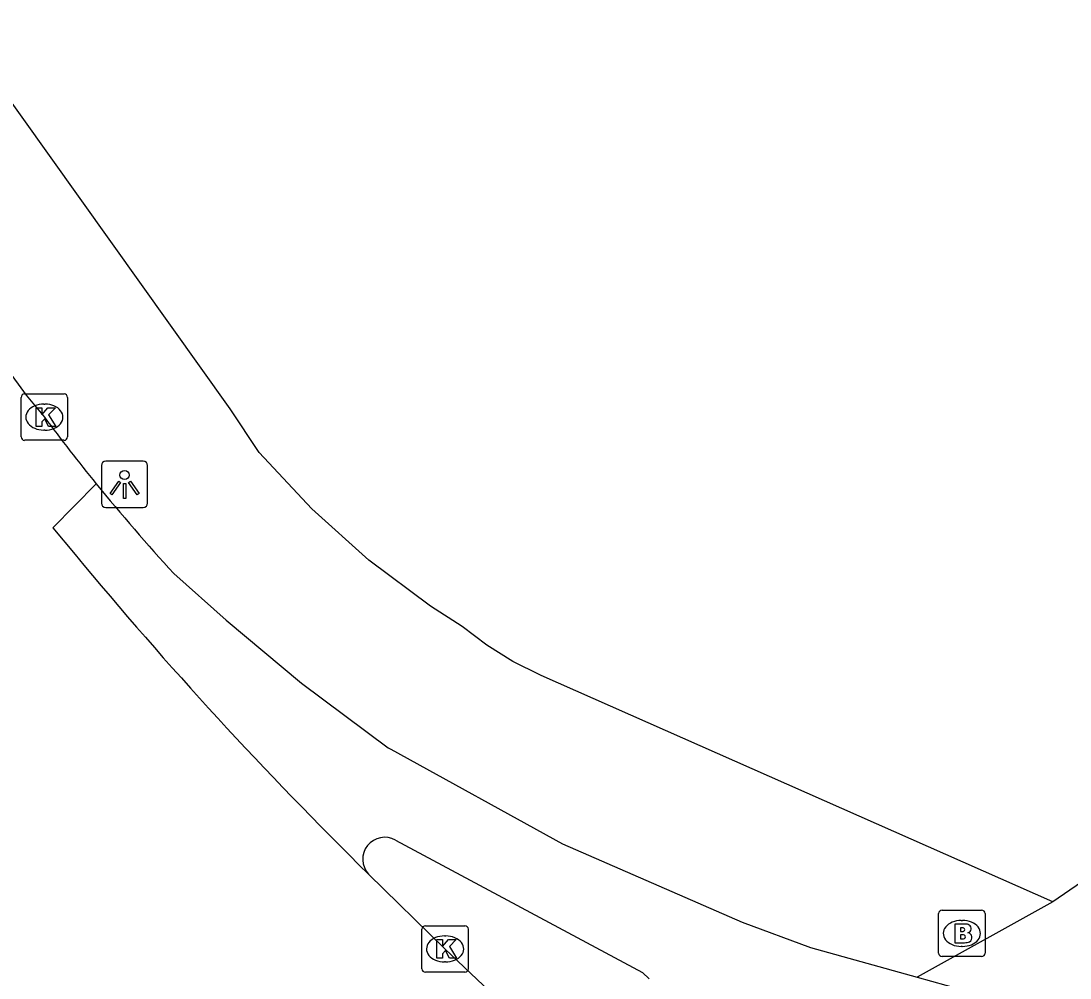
# Model space of a CAD drawing. Extents: x 157466 to 158888, y 383063 to 384677.
# Drawn here: x 158069.41 to 158092.02, y 383318.18 to 383338.81 of the extents above; entities that cross this region are included whole.
import ezdxf

# ---------------------------------------------------------------- set-up
doc = ezdxf.new("R2010")
doc.units = 0
for name, color, linetype in [('IMGEO_Brandkraan', 7, 'Continuous'), ('IMGEO_Fietspad_gesloten', 7, 'Continuous'), ('IMGEO_Kolk', 7, 'Continuous'), ('IMGEO_Lichtpunt', 7, 'Continuous'), ('IMGEO_Rijbaan_lokaal_gesloten', 7, 'Continuous'), ('IMGEO_Voetpad_open', 7, 'Continuous')]:
    doc.layers.add(name, color=color, linetype=linetype)

msp = doc.modelspace()

# ---------------------------------------------------------------- linework, layer by layer
at = {"layer": 'IMGEO_Brandkraan'}
for p, q in [((158089.263, 383319.641), (158090.115, 383319.641)), ((158089.188, 383318.715), (158089.188, 383319.567)), ((158089.676, 383319.421), (158089.701, 383319.421)), ((158090.189, 383319.567), (158090.189, 383318.715)), ((158089.699, 383318.861), (158089.674, 383318.861)), ((158090.115, 383318.641), (158089.263, 383318.641))]:
    msp.add_line(p, q, dxfattribs=at)
for points in [[(158089.263, 383319.641), (158090.115, 383319.641)], [(158089.188, 383318.715), (158089.188, 383319.567)], [(158090.189, 383319.567), (158090.189, 383318.715)], [(158089.536, 383319.341), (158089.536, 383318.941), (158089.749, 383318.941)], [(158089.767, 383319.341), (158089.536, 383319.341)], [(158089.715, 383319.26), (158089.661, 383319.26), (158089.661, 383319.184)], [(158089.661, 383319.184), (158089.714, 383319.184)], [(158089.723, 383319.108), (158089.661, 383319.108), (158089.661, 383319.027)], [(158089.661, 383319.027), (158089.723, 383319.027)], [(158090.115, 383318.641), (158089.263, 383318.641)]]:
    msp.add_lwpolyline(points, dxfattribs=at)
for centre, radius, start, end in [((158089.265, 383319.565), 0.0765, 91.552, 178.448), ((158089.265, 383319.565), 0.0765, 91.552, 178.448), ((158090.113, 383319.565), 0.0765, 1.552, 88.448), ((158090.113, 383319.565), 0.0765, 1.552, 88.448), ((158089.716, 383319.222), 0.0379, 267.8285, 90.9355), ((158089.771, 383319.196), 0.145, 59.4692, 91.5367), ((158089.796, 383319.243), 0.0922, 285.5137, 58.1501), ((158089.724, 383319.067), 0.0404, 269.8759, 90.5077), ((158089.755, 383319.192), 0.251, 268.6676, 293.5347), ((158089.801, 383319.051), 0.105, 301.3115, 78.989), ((158089.265, 383318.717), 0.0765, 181.552, 268.448), ((158089.265, 383318.717), 0.0765, 181.552, 268.448), ((158090.113, 383318.717), 0.0765, 271.552, 358.448), ((158090.113, 383318.717), 0.0765, 271.552, 358.448)]:
    msp.add_arc(centre, radius, start, end, dxfattribs=at)
for centre, major_axis, ratio, start_param, end_param in [((158089.675, 383319.141), (-0.387, 0.002), 0.722429, 4.712389, 7.853982), ((158089.7, 383319.141), (-0.39, 0.002), 0.717154, 1.570796, 4.712389)]:
    msp.add_ellipse(centre, major_axis=major_axis, ratio=ratio, start_param=start_param, end_param=end_param, dxfattribs=at)
at = {"layer": 'IMGEO_Fietspad_gesloten'}
for points in [[(158072.708, 383326.898), (158073.835, 383325.895), (158075.46, 383324.533), (158077.324, 383323.144), (158077.38, 383323.11), (158081.085, 383321.075), (158084.957, 383319.38), (158086.429, 383318.84), (158088.729, 383318.198)], [(158077.485, 383321.149), (158082.803, 383318.298), (158082.953, 383318.16)], [(158088.729, 383318.198), (158090.273, 383317.767), (158090.442, 383317.715), (158090.615, 383317.678), (158090.79, 383317.656), (158090.967, 383317.651), (158091.143, 383317.661), (158091.318, 383317.686), (158091.49, 383317.728)]]:
    msp.add_lwpolyline(points, dxfattribs=at)
for centre, radius, start, end in [((158103.695, 383355.434), 42.125, 219.1576, 222.6419), ((158077.249, 383320.739), 0.473, 60.0492, 223.0518)]:
    msp.add_arc(centre, radius, start, end, dxfattribs=at)
at = {"layer": 'IMGEO_Kolk'}
for p, q in [((158069.489, 383330.77), (158070.341, 383330.77)), ((158069.414, 383329.844), (158069.414, 383330.696)), ((158069.902, 383330.55), (158069.927, 383330.55)), ((158070.415, 383330.696), (158070.415, 383329.844)), ((158069.925, 383329.99), (158069.9, 383329.99)), ((158070.341, 383329.77), (158069.489, 383329.77)), ((158078.051, 383318.38), (158078.051, 383319.232)), ((158078.126, 383319.306), (158078.978, 383319.306)), ((158079.052, 383319.232), (158079.052, 383318.38)), ((158078.539, 383319.086), (158078.564, 383319.086)), ((158078.562, 383318.526), (158078.537, 383318.526)), ((158078.978, 383318.306), (158078.126, 383318.306))]:
    msp.add_line(p, q, dxfattribs=at)
for points in [[(158069.489, 383330.77), (158070.341, 383330.77)], [(158069.414, 383329.844), (158069.414, 383330.696)], [(158070.415, 383330.696), (158070.415, 383329.844)], [(158069.735, 383330.47), (158069.858, 383330.47), (158069.858, 383330.319), (158069.988, 383330.47), (158070.152, 383330.47), (158070.006, 383330.319), (158070.159, 383330.07), (158070.007, 383330.07), (158069.922, 383330.234), (158069.858, 383330.167), (158069.858, 383330.07), (158069.735, 383330.07), (158069.735, 383330.47)], [(158070.341, 383329.77), (158069.489, 383329.77)], [(158078.051, 383318.38), (158078.051, 383319.232)], [(158078.126, 383319.306), (158078.978, 383319.306)], [(158079.052, 383319.232), (158079.052, 383318.38)], [(158078.372, 383319.006), (158078.495, 383319.006), (158078.495, 383318.855), (158078.625, 383319.006), (158078.789, 383319.006), (158078.643, 383318.855), (158078.796, 383318.606), (158078.644, 383318.606), (158078.559, 383318.77), (158078.495, 383318.703), (158078.495, 383318.606), (158078.372, 383318.606), (158078.372, 383319.006)], [(158078.978, 383318.306), (158078.126, 383318.306)]]:
    msp.add_lwpolyline(points, dxfattribs=at)
for centre, start, end in [((158069.491, 383330.694), 91.552, 178.448), ((158069.491, 383330.694), 91.552, 178.448), ((158070.339, 383330.694), 1.552, 88.448), ((158070.339, 383330.694), 1.552, 88.448), ((158069.491, 383329.846), 181.552, 268.448), ((158069.491, 383329.846), 181.552, 268.448), ((158070.339, 383329.846), 271.552, 358.448), ((158070.339, 383329.846), 271.552, 358.448), ((158078.128, 383319.23), 91.552, 178.448), ((158078.128, 383319.23), 91.552, 178.448), ((158078.976, 383319.23), 1.552, 88.448), ((158078.976, 383319.23), 1.552, 88.448), ((158078.128, 383318.382), 181.552, 268.448), ((158078.128, 383318.382), 181.552, 268.448), ((158078.976, 383318.382), 271.552, 358.448), ((158078.976, 383318.382), 271.552, 358.448)]:
    msp.add_arc(centre, 0.0765, start, end, dxfattribs=at)
for centre, major_axis, ratio, start_param, end_param in [((158069.901, 383330.27), (-0.387, 0.002), 0.722429, 4.712389, 7.853982), ((158069.926, 383330.27), (-0.39, 0.002), 0.717154, 1.570796, 4.712389), ((158078.538, 383318.806), (-0.387, 0.002), 0.722429, 4.712389, 7.853982), ((158078.563, 383318.806), (-0.39, 0.002), 0.717154, 1.570796, 4.712389)]:
    msp.add_ellipse(centre, major_axis=major_axis, ratio=ratio, start_param=start_param, end_param=end_param, dxfattribs=at)
at = {"layer": 'IMGEO_Lichtpunt'}
for p, q in [((158071.144, 383329.224), (158071.144, 383328.417)), ((158071.144, 383329.224), (158071.144, 383328.417)), ((158072.046, 383329.319), (158071.238, 383329.319)), ((158072.046, 383329.319), (158071.238, 383329.319)), ((158072.14, 383328.417), (158072.14, 383329.224)), ((158072.14, 383328.417), (158072.14, 383329.224)), ((158071.238, 383328.323), (158072.046, 383328.323)), ((158071.238, 383328.323), (158072.046, 383328.323))]:
    msp.add_line(p, q, dxfattribs=at)
for points in [[(158071.518, 383328.888), (158071.557, 383328.86), (158071.369, 383328.598), (158071.331, 383328.625), (158071.518, 383328.888)], [(158071.62, 383328.84), (158071.667, 383328.84), (158071.667, 383328.518), (158071.62, 383328.518), (158071.62, 383328.84)], [(158071.73, 383328.86), (158071.768, 383328.887), (158071.955, 383328.625), (158071.916, 383328.597), (158071.73, 383328.86)]]:
    msp.add_lwpolyline(points, dxfattribs=at)
msp.add_circle((158071.643, 383329.022), 0.0994, dxfattribs=at)
for centre, start, end in [((158071.238, 383329.224), 90, 180), ((158071.238, 383329.224), 90, 180), ((158072.046, 383329.224), 0, 90), ((158072.046, 383329.224), 0, 90), ((158071.238, 383328.417), 180, 270), ((158071.238, 383328.417), 180, 270), ((158072.046, 383328.417), 270, 0), ((158072.046, 383328.417), 270, 360)]:
    msp.add_arc(centre, 0.0946, start, end, dxfattribs=at)
at = {"layer": 'IMGEO_Rijbaan_lokaal_gesloten'}
for points in [[(158064.713, 383337.448), (158066.203, 383335.295), (158069.525, 383330.745), (158069.915, 383330.27)], [(158071.031, 383328.834), (158070.099, 383327.885), (158070.577, 383327.307)], [(158080.904, 383316.572), (158078.547, 383318.805), (158076.903, 383320.416)]]:
    msp.add_lwpolyline(points, dxfattribs=at)
for centre, radius, start, end in [((158103.119, 383354.923), 41.355, 216.5929, 219.1128), ((158141.257, 383385.842), 91.771, 219.63083, 225.47359)]:
    msp.add_arc(centre, radius, start, end, dxfattribs=at)
at = {"layer": 'IMGEO_Voetpad_open'}
for points in [[(158091.649, 383319.824), (158080.623, 383324.698), (158080.605, 383324.706), (158080.013, 383325.005), (158079.45, 383325.355), (158078.92, 383325.754), (158078.238, 383326.196), (158076.91, 383327.188), (158075.677, 383328.294), (158074.547, 383329.507), (158073.921, 383330.452), (158068.108, 383338.592), (158043.948, 383373.738)], [(158164.625, 383369.809), (158164.424, 383369.653), (158139.528, 383352.671), (158091.649, 383319.824)], [(158091.649, 383319.824), (158088.729, 383318.198)]]:
    msp.add_lwpolyline(points, dxfattribs=at)

doc.saveas('drawing.dxf')
